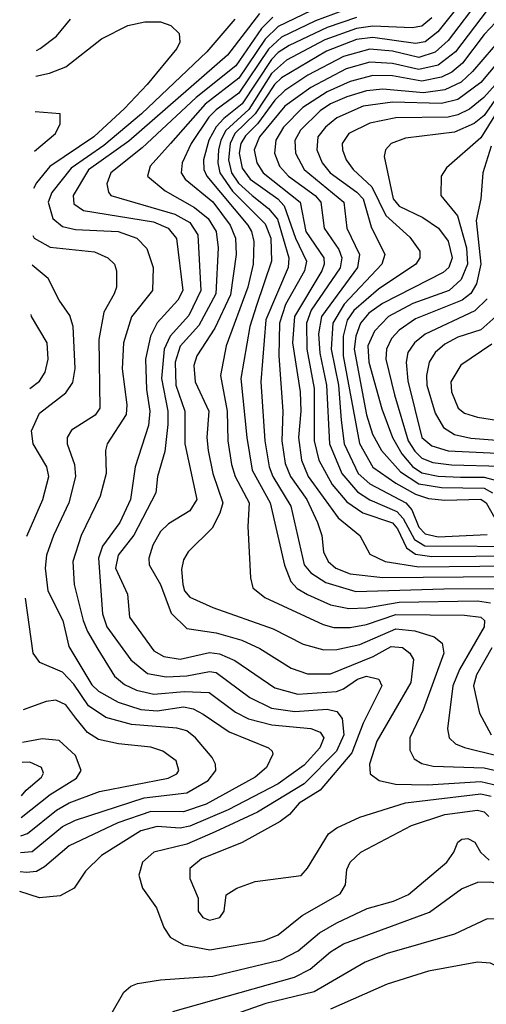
# Model space of a CAD drawing. Extents: x 1173029 to 1307123, y 522559 to 678521.
# Tile 529 of 623: x 1199494 to 1200922, y 668520 to 671534. Entities that reach past the tile are written whole.
import ezdxf

# ---------------------------------------------------------------- set-up
doc = ezdxf.new("R2010")
doc.units = 0

msp = doc.modelspace()

# ---------------------------------------------------------------- linework, layer by layer
at = {"layer": '0CON10XD'}
for points in [[(1200879.5, 671630.5), (1200773.1, 671496.9), (1200735, 671465.4), (1200705, 671461.2), (1200575, 671478.7), (1200525, 671472.5), (1200433, 671436.9), (1200295, 671356), (1200274.2, 671335), (1200214.9, 671245.1), (1200152.8, 671185), (1200137.6, 671155), (1200133.3, 671105), (1200141.8, 671065), (1200163.4, 671033.4), (1200205.7, 670995.7), (1200255.6, 670955.6), (1200282.8, 670922.8), (1200318.1, 670805), (1200315.1, 670775), (1200247.1, 670615), (1200232, 670425), (1200244.6, 670245), (1200257.5, 670165), (1200268.6, 670135), (1200323.6, 670045), (1200365, 669865.4), (1200385, 669841), (1200431.1, 669811.1), (1200522.9, 669782.9), (1200791.5, 669791.5), (1200975, 669792.7)], [(1200906.6, 671603.4), (1200805, 671470), (1200765, 671434), (1200715, 671418.4), (1200635, 671437), (1200565, 671443), (1200485, 671421.3), (1200376, 671364), (1200305, 671317), (1200275, 671287.5), (1200221.9, 671215), (1200185, 671178), (1200171.1, 671155), (1200165.7, 671125), (1200175, 671078.8), (1200199.2, 671045), (1200283.6, 670985), (1200303.8, 670963.8), (1200338, 670865), (1200371.6, 670795), (1200365.2, 670765.2), (1200307.9, 670662.1), (1200288.9, 670605), (1200286.8, 670505), (1200299.6, 670335), (1200296.1, 670245), (1200306.9, 670175), (1200322.4, 670135), (1200372.6, 670065), (1200405.3, 669994.7), (1200418.5, 669955), (1200423.7, 669905), (1200437.5, 669875), (1200461.2, 669855), (1200505, 669837.5), (1200605, 669825.9), (1200975, 669829.4)], [(1200227.4, 671552.6), (1200130.3, 671425), (1199828.3, 671161.7), (1199705, 671073.6), (1199657.5, 670995), (1199659.9, 670969.9), (1199689.7, 670949.7), (1199903.8, 670915), (1199947.9, 670895), (1199973.4, 670863.4), (1199993.3, 670705), (1199977.7, 670675), (1199914.6, 670605.4), (1199894.1, 670565), (1199878.9, 670495), (1199881.6, 670401.6), (1199892.7, 670335), (1199888.5, 670291.5), (1199847.7, 670165), (1199832.8, 670065), (1199800.2, 669995), (1199747.8, 669922.2), (1199735.4, 669885), (1199747.2, 669715), (1199761.2, 669675), (1199834, 669574), (1199885, 669532.7), (1199942.4, 669522.4), (1200005, 669525.4), (1200075, 669538.7), (1200095, 669535.2), (1200198.5, 669458.5), (1200265, 669426.7), (1200335.6, 669415.6), (1200435, 669422.7), (1200465, 669416.5), (1200481.2, 669395), (1200485.5, 669344.5), (1200463.3, 669295), (1200364.8, 669195), (1200221.8, 669108.2), (1200092.2, 669047.8), (1200005, 669010.4), (1199904.5, 668985), (1199870, 668955), (1199858.2, 668915), (1199869.4, 668875), (1199912.8, 668815), (1199935.2, 668755.2), (1199954.8, 668724.8), (1199995, 668701.4), (1200076.1, 668686.1), (1200242, 668715), (1200285, 668732), (1200358, 668792), (1200475, 668858.2), (1200490.7, 668885), (1200495, 668932.5), (1200505.4, 668955), (1200538.2, 668985), (1200693.1, 669066.9), (1200795, 669100.9), (1200895, 669114.2), (1200915, 669108.7), (1200929.7, 669095)], [(1200385, 671560.8), (1200285, 671512.4), (1200245, 671474.2), (1200165, 671354.2), (1200061.5, 671275), (1199955.5, 671155), (1199893.8, 671085), (1199885.3, 671055), (1199939.4, 671009.4), (1200028.8, 670958.8), (1200070.5, 670925), (1200095.7, 670885), (1200101.4, 670835), (1200094, 670695), (1200042.3, 670597.7), (1199985, 670534.3), (1199969.4, 670485), (1199972.1, 670415), (1199999.8, 670335), (1199998.9, 670235), (1200035.6, 670065), (1200015, 670030), (1199949.7, 669990.3), (1199925, 669966.8), (1199901.4, 669925), (1199889.4, 669885), (1199890.7, 669865), (1199924.9, 669804.9), (1199957.2, 669717.2), (1200005, 669670.4), (1200095, 669656.8), (1200173.9, 669633.9), (1200228.8, 669608.8), (1200325, 669548.4), (1200375, 669531.6), (1200445, 669531.4), (1200575.5, 669584.5), (1200630.4, 669615), (1200665, 669612.4), (1200688.4, 669595), (1200698.9, 669575), (1200690.6, 669505), (1200587, 669325), (1200564.2, 669255), (1200566.4, 669225), (1200594.3, 669205), (1200644, 669194), (1200742, 669192), (1200905, 669202.2), (1200975, 669185.9)], [(1200509.2, 671570.8), (1200399.5, 671530.5), (1200295, 671480.2), (1200255, 671443.1), (1200165, 671308.4), (1200095, 671257.9), (1200073, 671235), (1200018.8, 671155), (1199990.8, 671095), (1199987.7, 671065), (1200000.4, 671045), (1200085, 670975.8), (1200138.6, 670905), (1200154.3, 670865), (1200156.5, 670815), (1200138.9, 670691.1), (1200090.9, 670589.1), (1200036.2, 670505), (1200027.3, 670475), (1200031.4, 670425), (1200072.7, 670335), (1200066.6, 670255), (1200070.5, 670215), (1200085.5, 670145), (1200116.1, 670055), (1200106.9, 670023.1), (1200082.8, 669977.2), (1200009.6, 669905), (1199995, 669880.8), (1199989.6, 669850.4), (1199993.2, 669805), (1199998.8, 669785), (1200015, 669766.4), (1200085, 669734.3), (1200269.3, 669669.3), (1200361.9, 669621.9), (1200425, 669605.2), (1200465, 669605.8), (1200535, 669620.8), (1200645, 669669.4), (1200703, 669663), (1200762.7, 669645), (1200786.5, 669625), (1200792.2, 669595), (1200728.9, 669421.1), (1200687.4, 669335), (1200687.9, 669297.9), (1200701.5, 669271.5), (1200725, 669256.5), (1200759, 669249), (1200915, 669244), (1201075, 669207.3)], [(1200925, 671562.6), (1200828.1, 671435), (1200775, 671394.9), (1200715, 671381.3), (1200635, 671399.4), (1200565, 671403.5), (1200493.3, 671383.3), (1200385, 671326.4), (1200305, 671269), (1200227.9, 671175), (1200211.1, 671135), (1200219.7, 671095), (1200239.4, 671065), (1200352.7, 670975), (1200369.9, 670885), (1200425.1, 670805), (1200425.9, 670785), (1200418.3, 670765), (1200334.7, 670625), (1200329.3, 670545), (1200352.1, 670395), (1200354.6, 670335), (1200347.4, 670255), (1200356.8, 670185), (1200376.9, 670135), (1200468.4, 670008.4), (1200534.5, 669955), (1200565, 669897.8), (1200612.5, 669875), (1200715, 669858.8), (1200995, 669862.2)], [(1200151.9, 671535), (1200066.8, 671435), (1199866.8, 671245), (1199751.4, 671148.6), (1199651.1, 671078.9), (1199592.9, 671005), (1199581.1, 670975), (1199595.5, 670925.5), (1199625, 670900.6), (1199665, 670891.9), (1199795, 670885.2), (1199852.1, 670865), (1199883.6, 670833.6), (1199902, 670775), (1199900, 670705), (1199836, 670624), (1199812.2, 670545), (1199807.7, 670465), (1199822.2, 670355), (1199819.6, 670325), (1199761.3, 670235), (1199756.7, 670215), (1199758.4, 670145), (1199740.6, 670075), (1199682.2, 669955), (1199657, 669875), (1199660.7, 669805), (1199688.7, 669695), (1199701.3, 669661.3), (1199733.6, 669606.4), (1199784.1, 669524.1), (1199815, 669498.7), (1199851.6, 669481.6), (1199905, 669469), (1199997.2, 669477.2), (1200074, 669474), (1200154.5, 669414.5), (1200194.1, 669394.1), (1200265.5, 669375.5), (1200384.5, 669364.5), (1200413.3, 669353.3), (1200424.8, 669335), (1200412, 669305), (1200365, 669252.2), (1200285, 669195.1), (1200131.8, 669115), (1200015, 669064.9), (1199985, 669058.5), (1199915, 669063.7), (1199865, 669050.3), (1199743.9, 668975), (1199695, 668927.5), (1199660.8, 668875), (1199617.8, 668852.2), (1199554.6, 668845.4), (1199494.1, 668865)], [(1199543.5, 671360.6), (1199585, 671370.2), (1199635, 671389.5), (1199744.4, 671475), (1199825, 671515.5), (1199877.4, 671527.4), (1199925, 671527.1), (1199956.2, 671516.2), (1199981.7, 671491.7), (1199984.5, 671465), (1199975.4, 671445), (1199884.2, 671335), (1199815, 671261.3), (1199721.1, 671175), (1199586.1, 671083.9), (1199545.7, 671034.3), (1199536.7, 671016.5)], [(1199545.1, 671439.6), (1199556.9, 671445), (1199606.7, 671483.3), (1199649.1, 671535)], [(1200269.1, 671540.9), (1200233.8, 671506.2), (1200155, 671392.9), (1200034.5, 671295.5), (1199869.1, 671140.9), (1199773, 671065), (1199761.2, 671031.2), (1199765.4, 671005.4), (1199773.1, 670995), (1199968.8, 670938.8), (1200015, 670912.6), (1200038.8, 670875), (1200047.9, 670705), (1200011.8, 670628.2), (1199954.8, 670565.2), (1199935.7, 670525), (1199927.7, 670435), (1199946.9, 670335), (1199946.9, 670295), (1199938.3, 670211.7), (1199915.3, 670135), (1199910.3, 670085), (1199843.7, 669956.3), (1199795.5, 669895), (1199787, 669855), (1199824.1, 669775), (1199830, 669705), (1199905, 669601.9), (1199935, 669584.1), (1199985, 669575.8), (1200075, 669596.7), (1200105, 669592.3), (1200152.2, 669572.2), (1200275, 669488.6), (1200345, 669469.6), (1200463.1, 669476.9), (1200485, 669485.2), (1200527.5, 669515), (1200555, 669523.8), (1200592.7, 669515), (1200601.9, 669495), (1200545, 669380.4), (1200510.2, 669289.8), (1200414, 669175), (1200349, 669135), (1200319.5, 669100.5), (1200290.8, 669079.2), (1200174.8, 669015.2), (1200050, 668965), (1200014.6, 668935), (1200014.6, 668904.6), (1200040, 668845), (1200040, 668805), (1200054, 668785), (1200075, 668777.5), (1200106, 668785), (1200120, 668805), (1200126, 668855), (1200158, 668875), (1200214.7, 668895.3), (1200355, 668914.5), (1200375, 668936.7), (1200438.9, 669041.1), (1200465, 669060), (1200535, 669092.9), (1200675, 669136.5), (1200905, 669163.7), (1200936.7, 669156.7)], [(1200525, 671540.8), (1200435, 671509.8), (1200318.9, 671455), (1200285, 671433.4), (1200265, 671412.1), (1200175, 671276.1), (1200118.4, 671231.6), (1200094.8, 671205.2), (1200073.1, 671165), (1200056.8, 671105), (1200057.3, 671075), (1200066.9, 671055), (1200192, 670905), (1200203.8, 670885), (1200210.7, 670855), (1200208, 670785), (1200192.1, 670715), (1200126.2, 670535), (1200109, 670445), (1200129.3, 670335), (1200131.1, 670245), (1200142.2, 670172.2), (1200153.5, 670135), (1200196.2, 670055), (1200192.3, 669982.3), (1200200.5, 669825), (1200207.5, 669795), (1200244.5, 669765), (1200422.2, 669682.2), (1200455, 669673.1), (1200505, 669673), (1200555, 669682.8), (1200645, 669713.1), (1200855, 669711.1), (1200905.4, 669705), (1200916.1, 669695), (1200915.6, 669675), (1200840, 669545), (1200819.4, 669495), (1200803.5, 669363.5), (1200808.7, 669335), (1200827.4, 669317.4), (1200855.5, 669305.5), (1201065, 669253.4)], [(1200755, 671539.1), (1200725, 671514.3), (1200695, 671508.6), (1200575, 671513.3), (1200525, 671506.9), (1200428.3, 671471.7), (1200310.4, 671409.6), (1200265, 671368.7), (1200195, 671259.2), (1200125.2, 671194.8), (1200109.3, 671165), (1200102.6, 671135), (1200100.6, 671095), (1200106.4, 671065), (1200145, 671008.4), (1200245, 670908.5), (1200262.7, 670865), (1200264.8, 670794.8), (1200218.4, 670658.4), (1200198.6, 670595), (1200170.6, 670435), (1200189.4, 670255), (1200205.7, 670155), (1200260.2, 670055), (1200303.9, 669863.9), (1200324.1, 669814.1), (1200342.9, 669792.9), (1200374.4, 669774.4), (1200445, 669742.9), (1200501.5, 669731.5), (1200555, 669732.9), (1200655, 669751), (1200894.7, 669754.7), (1200935, 669748.2)], [(1200950.3, 671525), (1200915, 671487.9), (1200849.3, 671400.7), (1200816.9, 671373.1), (1200785, 671357.2), (1200725, 671345.4), (1200635, 671361.6), (1200575, 671362.4), (1200505, 671344.9), (1200435, 671313), (1200360.2, 671265), (1200301.7, 671205), (1200277.5, 671165), (1200274.2, 671125), (1200289.5, 671085), (1200316.2, 671055), (1200398.2, 670995), (1200415.5, 670975), (1200426.2, 670895), (1200470.7, 670830.7), (1200480.3, 670805), (1200475, 670773.8), (1200386.2, 670645), (1200371.5, 670605), (1200373.2, 670525), (1200394.7, 670405), (1200394.9, 670245), (1200409.2, 670185), (1200450.4, 670110.4), (1200495, 670057.8), (1200544.4, 670024.4), (1200635, 669993.1), (1200650.3, 669975), (1200677.2, 669917.2), (1200705, 669897.5), (1200755, 669890.1), (1201025, 669892.2)], [(1200974.3, 671485.7), (1200880.1, 671375), (1200845, 671342.9), (1200795, 671318.8), (1200730.2, 671310.2), (1200605, 671321.3), (1200555, 671316.2), (1200495, 671297.1), (1200445, 671275.8), (1200413.8, 671255), (1200353.2, 671195), (1200336.5, 671163.5), (1200338, 671125), (1200364.2, 671075), (1200485.9, 670975), (1200495.5, 670895), (1200533.7, 670815), (1200527.6, 670775), (1200417.7, 670625), (1200408.3, 670571.7), (1200412.4, 670512.4), (1200433.3, 670415), (1200441.6, 670235), (1200480, 670145), (1200528.2, 670088.2), (1200565, 670063.9), (1200647.9, 670027.9), (1200667, 670007), (1200702.4, 669942.4), (1200733.3, 669923.3), (1201055, 669920.9)], [(1200985, 671436.1), (1200905, 671341.1), (1200835, 671289.5), (1200785, 671277.3), (1200635, 671280.9), (1200545, 671268.5), (1200465, 671233.1), (1200430, 671205), (1200406.6, 671175), (1200403.1, 671135), (1200419.5, 671095), (1200443.7, 671065), (1200525.5, 671005.5), (1200544.6, 670985), (1200569.1, 670899.1), (1200611, 670815), (1200602.6, 670785), (1200487.3, 670662.7), (1200452, 670605), (1200447.4, 670525), (1200469.5, 670415), (1200477.7, 670307.7), (1200487.4, 670235), (1200530, 670145), (1200565, 670113.2), (1200675.5, 670055), (1200693.8, 670033.8), (1200715, 669980.2), (1200735, 669960.1), (1200775, 669950.8), (1200925, 669957.9)], [(1201037.3, 671432.7), (1200914.7, 671295.3), (1200870.3, 671259.7), (1200835, 671242.4), (1200805, 671235.6), (1200645, 671233.1), (1200565, 671217), (1200501.6, 671185), (1200481.2, 671155), (1200481.4, 671135), (1200493.4, 671105), (1200514.8, 671075), (1200571.6, 671021.6), (1200614.6, 670934.6), (1200688.3, 670868.3), (1200718.8, 670825), (1200718.8, 670805), (1200705.9, 670785), (1200591.7, 670708.3), (1200516.9, 670643.1), (1200496.4, 670613.6), (1200484.2, 670565), (1200483.9, 670505), (1200533.7, 670236.3), (1200574.4, 670164.4), (1200645, 670115.1), (1200705, 670081.2), (1200745, 670068.5), (1200795, 670062.8), (1200905, 670065.8), (1200921.2, 670055), (1200948.2, 670008.2)], [(1200962.1, 671307.9), (1200915, 671240.6), (1200884.6, 671215.4), (1200825, 671189), (1200675, 671170.7), (1200631.1, 671155), (1200613.6, 671135), (1200609.6, 671115), (1200636.6, 670985), (1200655, 670963), (1200728.1, 670928.1), (1200775.8, 670895), (1200805.3, 670855.3), (1200817.8, 670805), (1200807.4, 670775), (1200790.4, 670759.6), (1200604.4, 670665), (1200562.3, 670635), (1200536.9, 670605), (1200522.3, 670565), (1200517.5, 670525), (1200555, 670323.8), (1200574, 670265), (1200601.1, 670215), (1200659.7, 670149.7), (1200715, 670112.9), (1200785, 670101.2), (1200915, 670099.7), (1200940.8, 670085)], [(1200975.1, 671285), (1200905, 671172.2), (1200799.6, 671080.4), (1200783.5, 671055), (1200782.5, 670995), (1200833.6, 670933.6), (1200861, 670835), (1200864, 670785), (1200845, 670738), (1200808.6, 670705), (1200697.5, 670665), (1200622.4, 670625), (1200579.5, 670580.5), (1200559.4, 670535), (1200562.1, 670485), (1200602.2, 670342.2), (1200634.9, 670255), (1200663, 670205), (1200696, 670166), (1200725, 670146.1), (1200775, 670136.2), (1200843.1, 670133.1), (1200915, 670133.2), (1200952.9, 670122.9)], [(1199539, 671131.6), (1199603.3, 671185), (1199617.5, 671215), (1199617.5, 671245), (1199541.4, 671252)], [(1200936.3, 671146.3), (1200911.5, 671065), (1200905.4, 670985), (1200890.9, 670919.1), (1200904.9, 670785.1), (1200891.7, 670725), (1200874.1, 670695.9), (1200848.4, 670675), (1200705, 670617.6), (1200655, 670582.9), (1200631.8, 670558.2), (1200616.4, 670525), (1200614.3, 670495), (1200641.4, 670385), (1200683.2, 670245), (1200702.7, 670212.7), (1200725, 670191.4), (1200758.3, 670178.3), (1200815, 670170.9), (1200966.9, 670166.9)], [(1199533.9, 670873.2), (1199538, 670865), (1199587.1, 670837.1), (1199722.9, 670822.9), (1199763.5, 670805), (1199783.8, 670785), (1199790.4, 670765), (1199790.4, 670715), (1199783.2, 670695), (1199751.9, 670638.1), (1199736.7, 670555), (1199738.9, 670345), (1199725, 670323.1), (1199652.9, 670277.1), (1199639.7, 670255), (1199639.2, 670235), (1199661.6, 670171.6), (1199664.8, 670135), (1199644.8, 670055), (1199597.3, 669955), (1199576, 669895), (1199571.5, 669855), (1199580.6, 669785), (1199625.6, 669695), (1199644.3, 669615), (1199715, 669497.6), (1199735, 669477.8), (1199795, 669444.5), (1199865, 669422.2), (1199915, 669418.6), (1199995, 669430.8), (1200024.4, 669424.4), (1200055, 669408), (1200135, 669354), (1200255.8, 669305), (1200267.1, 669295), (1200268.9, 669285), (1200249.6, 669245), (1200214.1, 669215), (1200065, 669132.4), (1199995, 669109.3), (1199895, 669109.5), (1199794.7, 669075), (1199645, 669004.8), (1199569.6, 668940.4), (1199545, 668926.6), (1199515, 668922.8), (1199495.3, 668925.2)], [(1199515.6, 669952.5), (1199565.2, 670065), (1199583, 670135), (1199576.7, 670165), (1199534.8, 670235), (1199530, 670275), (1199555, 670329.2), (1199635, 670391.9), (1199656.7, 670423.3), (1199663.7, 670466.3), (1199657.8, 670595), (1199647.8, 670627.8), (1199615, 670675.4), (1199581.5, 670741.5), (1199532.1, 670782.4)], [(1200925, 670678.9), (1200887.3, 670642.7), (1200735, 670571.4), (1200701.7, 670545), (1200682.2, 670515), (1200676.8, 670485), (1200682.1, 670427.9), (1200725, 670254.8), (1200755, 670228.9), (1200805, 670214.2), (1201085, 670200.2)], [(1199524.6, 670404.5), (1199555, 670426.9), (1199571.9, 670455), (1199581, 670495), (1199578.6, 670545), (1199530, 670625), (1199529.1, 670631)], [(1200951.5, 670625), (1200905.3, 670584.7), (1200835, 670561.4), (1200795, 670540.7), (1200765.2, 670515), (1200747.4, 670485), (1200739.1, 670445), (1200740.3, 670415), (1200765, 670329.6), (1200791.2, 670285), (1200824.4, 670264.4), (1200875, 670252.6), (1201155, 670231.1)], [(1200939.2, 670540.8), (1200844, 670476), (1200812.9, 670425), (1200815.8, 670395), (1200835.3, 670345), (1200855, 670329.7), (1200895, 670316.5), (1201185, 670271.2)], [(1199496.4, 668984.1), (1199532.4, 668987.6), (1199625, 669063.8), (1199665, 669083), (1199875, 669151.4), (1200005, 669166.8), (1200070.3, 669205), (1200094, 669235), (1200093.3, 669255), (1200082.8, 669275), (1200031.9, 669335), (1200005, 669356.5), (1199975.2, 669365.2), (1199835.8, 669375.8), (1199757.7, 669397.7), (1199705, 669433), (1199659.7, 669499.7), (1199625, 669536.3), (1199555.6, 669565.6), (1199535, 669594.3), (1199511.9, 669763.2)], [(1200938.8, 669611.2), (1200892.2, 669527.8), (1200882.4, 669495), (1200900.6, 669410.6), (1200937, 669345)], [(1199497.4, 669035.6), (1199517.8, 669042.2), (1199606.2, 669113.8), (1199645, 669137), (1199738.6, 669171.3), (1199948.1, 669211.9), (1199974.6, 669225), (1199981.5, 669235), (1199973.1, 669265), (1199932.5, 669295), (1199895, 669307.2), (1199796.7, 669316.7), (1199735, 669330.3), (1199701.8, 669351.8), (1199665.9, 669395.9), (1199635, 669436.8), (1199605, 669450.3), (1199575, 669446.5), (1199505.1, 669421.1)], [(1199498.5, 669091.5), (1199587.6, 669162.4), (1199668.2, 669211.8), (1199682.3, 669235), (1199665, 669281.3), (1199615, 669327.1), (1199562.7, 669332.8), (1199503.1, 669321)], [(1199499.9, 669158.2), (1199514.3, 669175.7), (1199560.9, 669215), (1199567.2, 669227.2), (1199560.9, 669245), (1199525, 669260.6), (1199501.9, 669259.9)], [(1199777.1, 668495), (1199813, 668557), (1199834, 668575), (1199855, 668583.5), (1199925, 668594.7), (1200085, 668606.4), (1200293.6, 668656.4), (1200346.6, 668683.4), (1200411.3, 668738.7), (1200465, 668769.4), (1200557.3, 668812.7), (1200637.8, 668835), (1200683.8, 668856.2), (1200800.9, 668955), (1200822.9, 668985), (1200835, 669016), (1200847.5, 669025), (1200865, 669026.9), (1200886.3, 669016.3), (1200904.3, 668985), (1200930.8, 668960.8)], [(1199962.3, 668497.7), (1200335, 668602.8), (1200382.5, 668627.5), (1200445, 668680), (1200485, 668704.4), (1200748.3, 668801.7), (1200846.4, 668873.6), (1200896, 668894), (1200935, 668894.9), (1201057.8, 668867.8), (1201095, 668844.1), (1201139.6, 668785), (1201161.2, 668745), (1201176, 668675), (1201160.3, 668585), (1201170.7, 668565), (1201195, 668544.7), (1201275, 668516.7)], [(1201083.4, 668505), (1201072.6, 668562.6), (1201074.3, 668605.7), (1201091.9, 668665), (1201088.7, 668695), (1201065, 668723.5), (1200995, 668769.6), (1200955, 668780.4), (1200925, 668781.2), (1200824.3, 668735), (1200618.1, 668675), (1200551.3, 668648.7), (1200395, 668558.3), (1200247.7, 668522.3), (1200151.5, 668488.5)], [(1201003.5, 668503.5), (1201013.7, 668575), (1201009.6, 668595), (1200995, 668615.9), (1200935, 668645.3), (1200895, 668649.1), (1200745, 668621), (1200618.8, 668581.2), (1200445.4, 668504.6)]]:
    msp.add_lwpolyline(points, dxfattribs=at)

doc.saveas('drawing.dxf')
